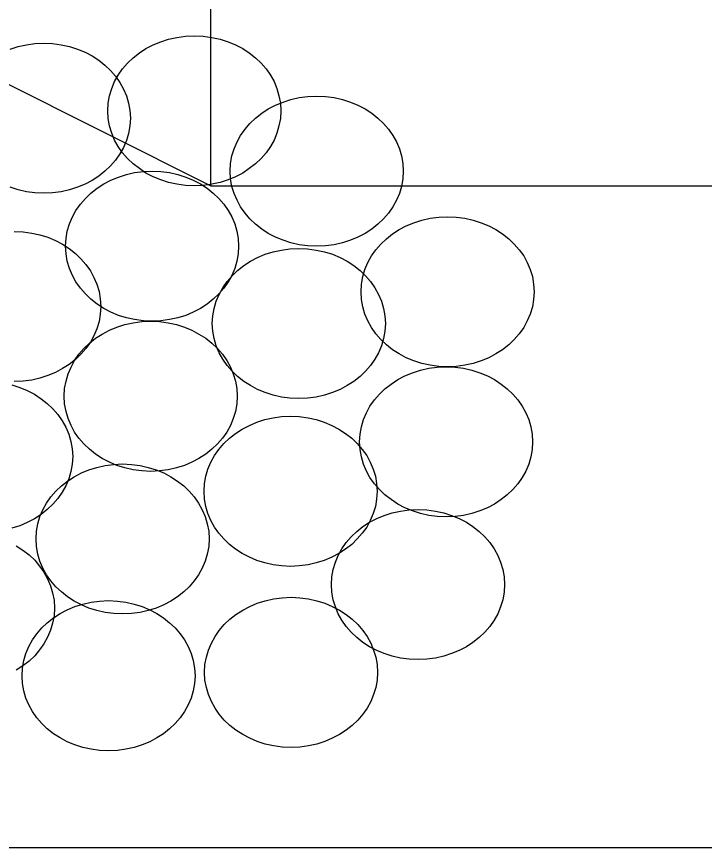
# Model space of a CAD drawing. Extents: x 1578769 to 1579225, y 724002 to 724828.
# Drawn here: x 1578851.403 to 1578852.459, y 724452.474 to 724453.75 of the extents above; entities that cross this region are included whole.
import ezdxf

# ---------------------------------------------------------------- set-up
doc = ezdxf.new("R2010")
doc.units = 0
for name, color, linetype in [('1', 7, 'Continuous'), ('Old_Level_1', 7, 'Continuous'), ('Old_Level_41', 7, 'Continuous'), ('R_Fin Surface', 7, 'Continuous')]:
    doc.layers.add(name, color=color, linetype=linetype)

msp = doc.modelspace()

# ---------------------------------------------------------------- linework, layer by layer
at = {"layer": '1'}
msp.add_line((1578851.7014, 724453.4898), (1578851.7014, 724461.1985), dxfattribs=at)
at = {"layer": 'Old_Level_1'}
for points in [[(1578851.543, 724453.6049), (1578851.5437, 724453.6167), (1578851.5456, 724453.628), (1578851.5489, 724453.6392), (1578851.5533, 724453.6497), (1578851.559, 724453.6598), (1578851.5655, 724453.6692), (1578851.5732, 724453.6781), (1578851.5819, 724453.6862), (1578851.5914, 724453.6937), (1578851.6014, 724453.7005), (1578851.6126, 724453.7061), (1578851.6242, 724453.711), (1578851.6362, 724453.7149), (1578851.6491, 724453.7177), (1578851.6622, 724453.7195), (1578851.6758, 724453.7201), (1578851.6894, 724453.7195), (1578851.7025, 724453.7177), (1578851.7154, 724453.7149), (1578851.7276, 724453.711), (1578851.7392, 724453.7061), (1578851.7502, 724453.7005), (1578851.7602, 724453.6937), (1578851.7699, 724453.6862), (1578851.7784, 724453.6781), (1578851.786, 724453.6692), (1578851.7926, 724453.6598), (1578851.7983, 724453.6497), (1578851.8027, 724453.6392), (1578851.8059, 724453.628), (1578851.8081, 724453.6167), (1578851.8088, 724453.6049), (1578851.8081, 724453.593), (1578851.8059, 724453.5817), (1578851.8027, 724453.5705), (1578851.7983, 724453.56), (1578851.7926, 724453.55), (1578851.786, 724453.5405), (1578851.7784, 724453.5316), (1578851.7699, 724453.5235), (1578851.7602, 724453.5161), (1578851.7502, 724453.5093), (1578851.7392, 724453.5036), (1578851.7276, 724453.4988), (1578851.7154, 724453.4948), (1578851.7025, 724453.492), (1578851.6894, 724453.4902), (1578851.6758, 724453.4896), (1578851.6622, 724453.4902), (1578851.6491, 724453.492), (1578851.6362, 724453.4948), (1578851.6242, 724453.4988), (1578851.6126, 724453.5036), (1578851.6014, 724453.5093), (1578851.5914, 724453.5161), (1578851.5819, 724453.5235), (1578851.5732, 724453.5316), (1578851.5655, 724453.5405), (1578851.559, 724453.55), (1578851.5533, 724453.56), (1578851.5489, 724453.5705), (1578851.5456, 724453.5817), (1578851.5437, 724453.593), (1578851.543, 724453.6049), (1578851.543, 724453.6049)], [(1578851.3929, 724453.6998), (1578851.405, 724453.7035), (1578851.4179, 724453.7064), (1578851.431, 724453.7081), (1578851.4446, 724453.7088), (1578851.4581, 724453.7081), (1578851.4713, 724453.7064), (1578851.4842, 724453.7035), (1578851.4962, 724453.6998), (1578851.508, 724453.695), (1578851.5189, 724453.6891), (1578851.529, 724453.6825), (1578851.5386, 724453.6751), (1578851.5472, 724453.6668), (1578851.5548, 724453.658), (1578851.5614, 724453.6484), (1578851.5671, 724453.6383), (1578851.5714, 724453.6278), (1578851.5747, 724453.6167), (1578851.5767, 724453.6053), (1578851.5776, 724453.5935), (1578851.5767, 724453.5819), (1578851.5747, 724453.5703), (1578851.5714, 724453.5594), (1578851.5671, 724453.5486), (1578851.5614, 724453.5386), (1578851.5548, 724453.5292), (1578851.5472, 724453.5202), (1578851.5386, 724453.5121), (1578851.529, 724453.5047), (1578851.5189, 724453.4981), (1578851.508, 724453.4922), (1578851.4962, 724453.4874), (1578851.4842, 724453.4835), (1578851.4713, 724453.4806), (1578851.4581, 724453.4789), (1578851.4446, 724453.4784), (1578851.431, 724453.4789), (1578851.4179, 724453.4806), (1578851.405, 724453.4835), (1578851.3929, 724453.4874)], [(1578851.7309, 724453.5123), (1578851.7316, 724453.5239), (1578851.7335, 724453.5355), (1578851.7368, 724453.5465), (1578851.7414, 724453.557), (1578851.7469, 724453.5672), (1578851.7537, 724453.5766), (1578851.7613, 724453.5856), (1578851.7699, 724453.5937), (1578851.7793, 724453.6011), (1578851.7895, 724453.6077), (1578851.8005, 724453.6136), (1578851.8121, 724453.6184), (1578851.8243, 724453.6224), (1578851.837, 724453.6252), (1578851.8501, 724453.627), (1578851.8639, 724453.6274), (1578851.8775, 724453.627), (1578851.8906, 724453.6252), (1578851.9033, 724453.6224), (1578851.9155, 724453.6184), (1578851.9271, 724453.6136), (1578851.9381, 724453.6077), (1578851.9484, 724453.6011), (1578851.9578, 724453.5937), (1578851.9663, 724453.5856), (1578851.9739, 724453.5766), (1578851.9807, 724453.5672), (1578851.9862, 724453.557), (1578851.9908, 724453.5465), (1578851.9941, 724453.5355), (1578851.996, 724453.5239), (1578851.9967, 724453.5123), (1578851.996, 724453.5005), (1578851.9941, 724453.4889), (1578851.9908, 724453.478), (1578851.9862, 724453.4675), (1578851.9807, 724453.4572), (1578851.9739, 724453.4478), (1578851.9663, 724453.439), (1578851.9578, 724453.4307), (1578851.9484, 724453.4233), (1578851.9381, 724453.4167), (1578851.9271, 724453.4108), (1578851.9155, 724453.406), (1578851.9033, 724453.4021), (1578851.8906, 724453.3992), (1578851.8775, 724453.3975), (1578851.8639, 724453.397), (1578851.8501, 724453.3975), (1578851.837, 724453.3992), (1578851.8243, 724453.4021), (1578851.8121, 724453.406), (1578851.8005, 724453.4108), (1578851.7895, 724453.4167), (1578851.7793, 724453.4233), (1578851.7699, 724453.4307), (1578851.7613, 724453.439), (1578851.7537, 724453.4478), (1578851.7469, 724453.4572), (1578851.7414, 724453.4675), (1578851.7368, 724453.478), (1578851.7335, 724453.4889), (1578851.7316, 724453.5005), (1578851.7309, 724453.5123), (1578851.7309, 724453.5123)], [(1578851.478, 724453.397), (1578851.4787, 724453.4089), (1578851.4807, 724453.4202), (1578851.484, 724453.4312), (1578851.4885, 724453.4419), (1578851.494, 724453.452), (1578851.5008, 724453.4614), (1578851.5084, 724453.4703), (1578851.517, 724453.4784), (1578851.5264, 724453.4859), (1578851.5367, 724453.4926), (1578851.5476, 724453.4983), (1578851.5592, 724453.5031), (1578851.5714, 724453.5071), (1578851.5841, 724453.5099), (1578851.5975, 724453.5117), (1578851.611, 724453.5123), (1578851.6246, 724453.5117), (1578851.6377, 724453.5099), (1578851.6504, 724453.5071), (1578851.6627, 724453.5031), (1578851.6743, 724453.4983), (1578851.6852, 724453.4926), (1578851.6955, 724453.4859), (1578851.7049, 724453.4784), (1578851.7134, 724453.4703), (1578851.7211, 724453.4614), (1578851.7279, 724453.452), (1578851.7335, 724453.4419), (1578851.7379, 724453.4312), (1578851.7412, 724453.4202), (1578851.7432, 724453.4089), (1578851.7438, 724453.397), (1578851.7432, 724453.3852), (1578851.7412, 724453.3739), (1578851.7379, 724453.3627), (1578851.7335, 724453.3522), (1578851.7279, 724453.3421), (1578851.7211, 724453.3325), (1578851.7134, 724453.3238), (1578851.7049, 724453.3155), (1578851.6955, 724453.308), (1578851.6852, 724453.3015), (1578851.6743, 724453.2958), (1578851.6627, 724453.2907), (1578851.6504, 724453.287), (1578851.6377, 724453.2842), (1578851.6246, 724453.2824), (1578851.611, 724453.2818), (1578851.5975, 724453.2824), (1578851.5841, 724453.2842), (1578851.5714, 724453.287), (1578851.5592, 724453.2907), (1578851.5476, 724453.2958), (1578851.5367, 724453.3015), (1578851.5264, 724453.308), (1578851.517, 724453.3155), (1578851.5084, 724453.3238), (1578851.5008, 724453.3325), (1578851.494, 724453.3421), (1578851.4885, 724453.3522), (1578851.484, 724453.3627), (1578851.4807, 724453.3739), (1578851.4787, 724453.3852), (1578851.478, 724453.397), (1578851.478, 724453.397)], [(1578851.9319, 724453.3271), (1578851.9326, 724453.3386), (1578851.9346, 724453.3502), (1578851.9379, 724453.3612), (1578851.9424, 724453.3719), (1578851.9479, 724453.382), (1578851.9547, 724453.3914), (1578851.9624, 724453.4003), (1578851.9709, 724453.4084), (1578851.9803, 724453.4159), (1578851.9906, 724453.4224), (1578852.0015, 724453.4283), (1578852.0131, 724453.4331), (1578852.0254, 724453.4371), (1578852.038, 724453.4399), (1578852.0512, 724453.4417), (1578852.0647, 724453.4421), (1578852.0783, 724453.4417), (1578852.0916, 724453.4399), (1578852.1043, 724453.4371), (1578852.1166, 724453.4331), (1578852.1282, 724453.4283), (1578852.1391, 724453.4224), (1578852.1494, 724453.4159), (1578852.1588, 724453.4084), (1578852.1673, 724453.4003), (1578852.175, 724453.3914), (1578852.1818, 724453.382), (1578852.1872, 724453.3719), (1578852.1918, 724453.3612), (1578852.1951, 724453.3502), (1578852.1971, 724453.3386), (1578852.1977, 724453.3271), (1578852.1971, 724453.3152), (1578852.1951, 724453.3036), (1578852.1918, 724453.2927), (1578852.1872, 724453.2822), (1578852.1818, 724453.2721), (1578852.175, 724453.2625), (1578852.1673, 724453.2538), (1578852.1588, 724453.2455), (1578852.1494, 724453.238), (1578852.1391, 724453.2315), (1578852.1282, 724453.2255), (1578852.1166, 724453.2207), (1578852.1043, 724453.2168), (1578852.0916, 724453.2142), (1578852.0783, 724453.2124), (1578852.0647, 724453.2118), (1578852.0512, 724453.2124), (1578852.038, 724453.2142), (1578852.0254, 724453.2168), (1578852.0131, 724453.2207), (1578852.0015, 724453.2255), (1578851.9906, 724453.2315), (1578851.9803, 724453.238), (1578851.9709, 724453.2455), (1578851.9624, 724453.2538), (1578851.9547, 724453.2625), (1578851.9479, 724453.2721), (1578851.9424, 724453.2822), (1578851.9379, 724453.2927), (1578851.9346, 724453.3036), (1578851.9326, 724453.3152), (1578851.9319, 724453.3271), (1578851.9319, 724453.3271)], [(1578851.3993, 724453.4196), (1578851.4129, 724453.4189), (1578851.426, 724453.4172), (1578851.4387, 724453.4143), (1578851.4509, 724453.4106), (1578851.4625, 724453.4056), (1578851.4735, 724453.3999), (1578851.4837, 724453.3933), (1578851.4931, 724453.3859), (1578851.5017, 724453.3776), (1578851.5093, 724453.3688), (1578851.5161, 724453.3592), (1578851.5216, 724453.3491), (1578851.5262, 724453.3386), (1578851.5294, 724453.3275), (1578851.5314, 724453.3161), (1578851.5321, 724453.3043), (1578851.5314, 724453.2925), (1578851.5294, 724453.2811), (1578851.5262, 724453.2702), (1578851.5216, 724453.2595), (1578851.5161, 724453.2494), (1578851.5093, 724453.24), (1578851.5017, 724453.231), (1578851.4931, 724453.2229), (1578851.4837, 724453.2155), (1578851.4735, 724453.2089), (1578851.4625, 724453.203), (1578851.4509, 724453.1982), (1578851.4387, 724453.1943), (1578851.426, 724453.1914), (1578851.4129, 724453.1897), (1578851.3993, 724453.1892)], [(1578851.7033, 724453.2782), (1578851.7042, 724453.29), (1578851.7062, 724453.3014), (1578851.7095, 724453.3125), (1578851.7138, 724453.323), (1578851.7195, 724453.3331), (1578851.7261, 724453.3427), (1578851.7338, 724453.3515), (1578851.7423, 724453.3598), (1578851.7519, 724453.3672), (1578851.762, 724453.3738), (1578851.7729, 724453.3795), (1578851.7847, 724453.3845), (1578851.7968, 724453.3882), (1578851.8097, 724453.3911), (1578851.8228, 724453.3928), (1578851.8364, 724453.3935), (1578851.8499, 724453.3928), (1578851.863, 724453.3911), (1578851.8759, 724453.3882), (1578851.888, 724453.3845), (1578851.8998, 724453.3795), (1578851.9107, 724453.3738), (1578851.9208, 724453.3672), (1578851.9304, 724453.3598), (1578851.9389, 724453.3515), (1578851.9466, 724453.3427), (1578851.9532, 724453.3331), (1578851.9589, 724453.323), (1578851.9632, 724453.3125), (1578851.9665, 724453.3014), (1578851.9685, 724453.29), (1578851.9694, 724453.2782), (1578851.9685, 724453.2664), (1578851.9665, 724453.255), (1578851.9632, 724453.2441), (1578851.9589, 724453.2334), (1578851.9532, 724453.2233), (1578851.9466, 724453.2139), (1578851.9389, 724453.2049), (1578851.9304, 724453.1968), (1578851.9208, 724453.1894), (1578851.9107, 724453.1828), (1578851.8998, 724453.1769), (1578851.888, 724453.1721), (1578851.8759, 724453.1682), (1578851.863, 724453.1653), (1578851.8499, 724453.1636), (1578851.8364, 724453.1631), (1578851.8228, 724453.1636), (1578851.8097, 724453.1653), (1578851.7968, 724453.1682), (1578851.7847, 724453.1721), (1578851.7729, 724453.1769), (1578851.762, 724453.1828), (1578851.7519, 724453.1894), (1578851.7423, 724453.1968), (1578851.7338, 724453.2049), (1578851.7261, 724453.2139), (1578851.7195, 724453.2233), (1578851.7138, 724453.2334), (1578851.7095, 724453.2441), (1578851.7062, 724453.255), (1578851.7042, 724453.2664), (1578851.7033, 724453.2782), (1578851.7033, 724453.2782)], [(1578851.4759, 724453.1665), (1578851.4765, 724453.1783), (1578851.4787, 724453.1897), (1578851.482, 724453.2008), (1578851.4864, 724453.2113), (1578851.492, 724453.2214), (1578851.4986, 724453.231), (1578851.5063, 724453.2398), (1578851.5148, 724453.2481), (1578851.5242, 724453.2555), (1578851.5345, 724453.2621), (1578851.5454, 724453.2678), (1578851.557, 724453.2728), (1578851.5693, 724453.2765), (1578851.5819, 724453.2794), (1578851.5953, 724453.2811), (1578851.6088, 724453.2818), (1578851.6224, 724453.2811), (1578851.6355, 724453.2794), (1578851.6482, 724453.2765), (1578851.6605, 724453.2728), (1578851.6721, 724453.2678), (1578851.683, 724453.2621), (1578851.6933, 724453.2555), (1578851.7027, 724453.2481), (1578851.7114, 724453.2398), (1578851.7191, 724453.231), (1578851.7257, 724453.2214), (1578851.7314, 724453.2113), (1578851.7357, 724453.2008), (1578851.739, 724453.1897), (1578851.741, 724453.1783), (1578851.7416, 724453.1665), (1578851.741, 724453.1547), (1578851.739, 724453.1433), (1578851.7357, 724453.1324), (1578851.7314, 724453.1216), (1578851.7257, 724453.1116), (1578851.7191, 724453.1022), (1578851.7114, 724453.0932), (1578851.7027, 724453.0851), (1578851.6933, 724453.0777), (1578851.683, 724453.0709), (1578851.6721, 724453.0652), (1578851.6605, 724453.0604), (1578851.6482, 724453.0565), (1578851.6355, 724453.0536), (1578851.6224, 724453.0519), (1578851.6088, 724453.0512), (1578851.5953, 724453.0519), (1578851.5819, 724453.0536), (1578851.5693, 724453.0565), (1578851.557, 724453.0604), (1578851.5454, 724453.0652), (1578851.5345, 724453.0709), (1578851.5242, 724453.0777), (1578851.5148, 724453.0851), (1578851.5063, 724453.0932), (1578851.4986, 724453.1022), (1578851.492, 724453.1116), (1578851.4864, 724453.1216), (1578851.482, 724453.1324), (1578851.4787, 724453.1433), (1578851.4765, 724453.1547), (1578851.4759, 724453.1665), (1578851.4759, 724453.1665)], [(1578851.9298, 724453.0965), (1578851.9304, 724453.1083), (1578851.9324, 724453.1197), (1578851.9357, 724453.1308), (1578851.9403, 724453.1413), (1578851.9457, 724453.1514), (1578851.9525, 724453.1608), (1578851.9602, 724453.1698), (1578851.9687, 724453.1779), (1578851.9781, 724453.1853), (1578851.9884, 724453.1921), (1578851.9993, 724453.1978), (1578852.0109, 724453.2026), (1578852.0232, 724453.2065), (1578852.0359, 724453.2094), (1578852.049, 724453.2111), (1578852.0625, 724453.2118), (1578852.0763, 724453.2111), (1578852.0894, 724453.2094), (1578852.1021, 724453.2065), (1578852.1144, 724453.2026), (1578852.126, 724453.1978), (1578852.1369, 724453.1921), (1578852.1472, 724453.1853), (1578852.1566, 724453.1779), (1578852.1651, 724453.1698), (1578852.1728, 724453.1608), (1578852.1796, 724453.1514), (1578852.185, 724453.1413), (1578852.1896, 724453.1308), (1578852.1929, 724453.1197), (1578852.1949, 724453.1083), (1578852.1955, 724453.0965), (1578852.1949, 724453.0847), (1578852.1929, 724453.0733), (1578852.1896, 724453.0621), (1578852.185, 724453.0516), (1578852.1796, 724453.0416), (1578852.1728, 724453.0322), (1578852.1651, 724453.0232), (1578852.1566, 724453.0151), (1578852.1472, 724453.0077), (1578852.1369, 724453.0009), (1578852.126, 724452.9952), (1578852.1144, 724452.9904), (1578852.1021, 724452.9865), (1578852.0894, 724452.9836), (1578852.0763, 724452.9819), (1578852.0625, 724452.9812), (1578852.049, 724452.9819), (1578852.0359, 724452.9836), (1578852.0232, 724452.9865), (1578852.0109, 724452.9904), (1578851.9993, 724452.9952), (1578851.9884, 724453.0009), (1578851.9781, 724453.0077), (1578851.9687, 724453.0151), (1578851.9602, 724453.0232), (1578851.9525, 724453.0322), (1578851.9457, 724453.0416), (1578851.9403, 724453.0516), (1578851.9357, 724453.0621), (1578851.9324, 724453.0733), (1578851.9304, 724453.0847), (1578851.9298, 724453.0965), (1578851.9298, 724453.0965)], [(1578851.3956, 724453.184), (1578851.4076, 724453.1801), (1578851.4192, 724453.1752), (1578851.4303, 724453.1696), (1578851.4404, 724453.1628), (1578851.4498, 724453.1553), (1578851.4586, 724453.1472), (1578851.4662, 724453.1383), (1578851.4728, 724453.1289), (1578851.4785, 724453.1188), (1578851.4828, 724453.1081), (1578851.4861, 724453.0971), (1578851.4881, 724453.0858), (1578851.489, 724453.074), (1578851.4881, 724453.0621), (1578851.4861, 724453.0508), (1578851.4828, 724453.0396), (1578851.4785, 724453.0291), (1578851.4728, 724453.019), (1578851.4662, 724453.0094), (1578851.4586, 724453.0007), (1578851.4498, 724452.9924), (1578851.4404, 724452.9849), (1578851.4303, 724452.9784), (1578851.4192, 724452.9727), (1578851.4076, 724452.9676), (1578851.3956, 724452.9639)], [(1578851.6908, 724453.0205), (1578851.6915, 724453.0323), (1578851.6934, 724453.0437), (1578851.6967, 724453.0547), (1578851.7013, 724453.0654), (1578851.7068, 724453.0754), (1578851.7135, 724453.0848), (1578851.7212, 724453.0938), (1578851.7297, 724453.1019), (1578851.7391, 724453.1093), (1578851.7494, 724453.1161), (1578851.7604, 724453.1218), (1578851.7719, 724453.1266), (1578851.7842, 724453.1306), (1578851.7969, 724453.1334), (1578851.81, 724453.1352), (1578851.8236, 724453.1358), (1578851.8371, 724453.1352), (1578851.8505, 724453.1334), (1578851.8632, 724453.1306), (1578851.8754, 724453.1266), (1578851.887, 724453.1218), (1578851.8979, 724453.1161), (1578851.9082, 724453.1093), (1578851.9176, 724453.1019), (1578851.9262, 724453.0938), (1578851.9338, 724453.0848), (1578851.9406, 724453.0754), (1578851.9461, 724453.0654), (1578851.9507, 724453.0547), (1578851.954, 724453.0437), (1578851.9559, 724453.0323), (1578851.9566, 724453.0205), (1578851.9559, 724453.0087), (1578851.954, 724452.9973), (1578851.9507, 724452.9862), (1578851.9461, 724452.9757), (1578851.9406, 724452.9656), (1578851.9338, 724452.956), (1578851.9262, 724452.9473), (1578851.9176, 724452.9389), (1578851.9082, 724452.9315), (1578851.8979, 724452.9249), (1578851.887, 724452.9193), (1578851.8754, 724452.9142), (1578851.8632, 724452.9105), (1578851.8505, 724452.9077), (1578851.8371, 724452.9059), (1578851.8236, 724452.9053), (1578851.81, 724452.9059), (1578851.7969, 724452.9077), (1578851.7842, 724452.9105), (1578851.7719, 724452.9142), (1578851.7604, 724452.9193), (1578851.7494, 724452.9249), (1578851.7391, 724452.9315), (1578851.7297, 724452.9389), (1578851.7212, 724452.9473), (1578851.7135, 724452.956), (1578851.7068, 724452.9656), (1578851.7013, 724452.9757), (1578851.6967, 724452.9862), (1578851.6934, 724452.9973), (1578851.6915, 724453.0087), (1578851.6908, 724453.0205), (1578851.6908, 724453.0205)], [(1578851.4328, 724452.9473), (1578851.4334, 724452.9591), (1578851.4354, 724452.9705), (1578851.4387, 724452.9816), (1578851.443, 724452.9921), (1578851.4487, 724453.0022), (1578851.4553, 724453.0118), (1578851.463, 724453.0206), (1578851.4717, 724453.0289), (1578851.4811, 724453.0363), (1578851.4914, 724453.0429), (1578851.5023, 724453.0488), (1578851.5139, 724453.0536), (1578851.5262, 724453.0573), (1578851.5389, 724453.0602), (1578851.552, 724453.0619), (1578851.5655, 724453.0626), (1578851.5791, 724453.0619), (1578851.5924, 724453.0602), (1578851.6051, 724453.0573), (1578851.6174, 724453.0536), (1578851.629, 724453.0488), (1578851.6399, 724453.0429), (1578851.6502, 724453.0363), (1578851.6596, 724453.0289), (1578851.6681, 724453.0206), (1578851.6758, 724453.0118), (1578851.6823, 724453.0022), (1578851.688, 724452.9921), (1578851.6924, 724452.9816), (1578851.6957, 724452.9705), (1578851.6979, 724452.9591), (1578851.6985, 724452.9473), (1578851.6979, 724452.9357), (1578851.6957, 724452.9241), (1578851.6924, 724452.9132), (1578851.688, 724452.9025), (1578851.6823, 724452.8924), (1578851.6758, 724452.883), (1578851.6681, 724452.874), (1578851.6596, 724452.8659), (1578851.6502, 724452.8585), (1578851.6399, 724452.8519), (1578851.629, 724452.846), (1578851.6174, 724452.8412), (1578851.6051, 724452.8373), (1578851.5924, 724452.8344), (1578851.5791, 724452.8327), (1578851.5655, 724452.8322), (1578851.552, 724452.8327), (1578851.5389, 724452.8344), (1578851.5262, 724452.8373), (1578851.5139, 724452.8412), (1578851.5023, 724452.846), (1578851.4914, 724452.8519), (1578851.4811, 724452.8585), (1578851.4717, 724452.8659), (1578851.463, 724452.874), (1578851.4553, 724452.883), (1578851.4487, 724452.8924), (1578851.443, 724452.9025), (1578851.4387, 724452.9132), (1578851.4354, 724452.9241), (1578851.4334, 724452.9357), (1578851.4328, 724452.9473), (1578851.4328, 724452.9473)], [(1578851.8864, 724452.8773), (1578851.8871, 724452.8891), (1578851.8893, 724452.9005), (1578851.8926, 724452.9116), (1578851.8969, 724452.9221), (1578851.9026, 724452.9322), (1578851.9092, 724452.9418), (1578851.9169, 724452.9506), (1578851.9254, 724452.9589), (1578851.9348, 724452.9663), (1578851.9451, 724452.9729), (1578851.956, 724452.9786), (1578851.9676, 724452.9836), (1578851.9799, 724452.9873), (1578851.9925, 724452.9902), (1578852.0059, 724452.9919), (1578852.0195, 724452.9926), (1578852.033, 724452.9919), (1578852.0461, 724452.9902), (1578852.059, 724452.9873), (1578852.0711, 724452.9836), (1578852.0827, 724452.9786), (1578852.0938, 724452.9729), (1578852.1039, 724452.9663), (1578852.1133, 724452.9589), (1578852.122, 724452.9506), (1578852.1297, 724452.9418), (1578852.1363, 724452.9322), (1578852.1419, 724452.9221), (1578852.1463, 724452.9116), (1578852.1496, 724452.9005), (1578852.1516, 724452.8891), (1578852.1522, 724452.8773), (1578852.1516, 724452.8655), (1578852.1496, 724452.8541), (1578852.1463, 724452.8432), (1578852.1419, 724452.8325), (1578852.1363, 724452.8224), (1578852.1297, 724452.813), (1578852.122, 724452.804), (1578852.1133, 724452.7959), (1578852.1039, 724452.7885), (1578852.0938, 724452.7817), (1578852.0827, 724452.776), (1578852.0711, 724452.7712), (1578852.059, 724452.7673), (1578852.0461, 724452.7644), (1578852.033, 724452.7627), (1578852.0195, 724452.762), (1578852.0059, 724452.7627), (1578851.9925, 724452.7644), (1578851.9799, 724452.7673), (1578851.9676, 724452.7712), (1578851.956, 724452.776), (1578851.9451, 724452.7817), (1578851.9348, 724452.7885), (1578851.9254, 724452.7959), (1578851.9169, 724452.804), (1578851.9092, 724452.813), (1578851.9026, 724452.8224), (1578851.8969, 724452.8325), (1578851.8926, 724452.8432), (1578851.8893, 724452.8541), (1578851.8871, 724452.8655), (1578851.8864, 724452.8773), (1578851.8864, 724452.8773)], [(1578851.4023, 724452.9369), (1578851.4126, 724452.9303), (1578851.422, 724452.9229), (1578851.4306, 724452.9146), (1578851.4382, 724452.9058), (1578851.4448, 724452.8962), (1578851.4505, 724452.8861), (1578851.4548, 724452.8756), (1578851.4581, 724452.8645), (1578851.4603, 724452.8531), (1578851.461, 724452.8413), (1578851.4603, 724452.8295), (1578851.4581, 724452.8181), (1578851.4548, 724452.8072), (1578851.4505, 724452.7965), (1578851.4448, 724452.7864), (1578851.4382, 724452.777), (1578851.4306, 724452.768), (1578851.422, 724452.7599), (1578851.4126, 724452.7525), (1578851.4023, 724452.7457)], [(1578851.6915, 724452.7425), (1578851.6921, 724452.7543), (1578851.6943, 724452.7657), (1578851.6976, 724452.7768), (1578851.702, 724452.7873), (1578851.7076, 724452.7974), (1578851.7142, 724452.807), (1578851.7218, 724452.8158), (1578851.7304, 724452.8241), (1578851.7398, 724452.8315), (1578851.7501, 724452.8381), (1578851.761, 724452.8437), (1578851.7726, 724452.8488), (1578851.7848, 724452.8525), (1578851.7975, 724452.8553), (1578851.8109, 724452.8571), (1578851.8245, 724452.8578), (1578851.838, 724452.8571), (1578851.8511, 724452.8553), (1578851.8638, 724452.8525), (1578851.8761, 724452.8488), (1578851.8877, 724452.8437), (1578851.8986, 724452.8381), (1578851.9089, 724452.8315), (1578851.9183, 724452.8241), (1578851.927, 724452.8158), (1578851.9347, 724452.807), (1578851.9413, 724452.7974), (1578851.9469, 724452.7873), (1578851.9513, 724452.7768), (1578851.9546, 724452.7657), (1578851.9566, 724452.7543), (1578851.9572, 724452.7425), (1578851.9566, 724452.7307), (1578851.9546, 724452.7193), (1578851.9513, 724452.7083), (1578851.9469, 724452.6976), (1578851.9413, 724452.6876), (1578851.9347, 724452.6782), (1578851.927, 724452.6692), (1578851.9183, 724452.6611), (1578851.9089, 724452.6537), (1578851.8986, 724452.6469), (1578851.8877, 724452.6412), (1578851.8761, 724452.6364), (1578851.8638, 724452.6324), (1578851.8511, 724452.6296), (1578851.838, 724452.6278), (1578851.8245, 724452.6272), (1578851.8109, 724452.6278), (1578851.7975, 724452.6296), (1578851.7848, 724452.6324), (1578851.7726, 724452.6364), (1578851.761, 724452.6412), (1578851.7501, 724452.6469), (1578851.7398, 724452.6537), (1578851.7304, 724452.6611), (1578851.7218, 724452.6692), (1578851.7142, 724452.6782), (1578851.7076, 724452.6876), (1578851.702, 724452.6976), (1578851.6976, 724452.7083), (1578851.6943, 724452.7193), (1578851.6921, 724452.7307), (1578851.6915, 724452.7425), (1578851.6915, 724452.7425)], [(1578851.4111, 724452.7373), (1578851.4118, 724452.7491), (1578851.4137, 724452.7605), (1578851.417, 724452.7714), (1578851.4216, 724452.7821), (1578851.4271, 724452.7922), (1578851.4339, 724452.8016), (1578851.4415, 724452.8106), (1578851.45, 724452.8187), (1578851.4594, 724452.8261), (1578851.4697, 724452.8329), (1578851.4807, 724452.8386), (1578851.4923, 724452.8434), (1578851.5045, 724452.8473), (1578851.5172, 724452.8502), (1578851.5303, 724452.8519), (1578851.5439, 724452.8526), (1578851.5577, 724452.8519), (1578851.5708, 724452.8502), (1578851.5835, 724452.8473), (1578851.5957, 724452.8434), (1578851.6073, 724452.8386), (1578851.6183, 724452.8329), (1578851.6285, 724452.8261), (1578851.6379, 724452.8187), (1578851.6465, 724452.8106), (1578851.6541, 724452.8016), (1578851.6609, 724452.7922), (1578851.6664, 724452.7821), (1578851.671, 724452.7714), (1578851.6743, 724452.7605), (1578851.6762, 724452.7491), (1578851.6769, 724452.7373), (1578851.6762, 724452.7255), (1578851.6743, 724452.7141), (1578851.671, 724452.703), (1578851.6664, 724452.6925), (1578851.6609, 724452.6824), (1578851.6541, 724452.6728), (1578851.6465, 724452.664), (1578851.6379, 724452.6557), (1578851.6285, 724452.6483), (1578851.6183, 724452.6417), (1578851.6073, 724452.636), (1578851.5957, 724452.631), (1578851.5835, 724452.6273), (1578851.5708, 724452.6244), (1578851.5577, 724452.6227), (1578851.5439, 724452.622), (1578851.5303, 724452.6227), (1578851.5172, 724452.6244), (1578851.5045, 724452.6273), (1578851.4923, 724452.631), (1578851.4807, 724452.636), (1578851.4697, 724452.6417), (1578851.4594, 724452.6483), (1578851.45, 724452.6557), (1578851.4415, 724452.664), (1578851.4339, 724452.6728), (1578851.4271, 724452.6824), (1578851.4216, 724452.6925), (1578851.417, 724452.703), (1578851.4137, 724452.7141), (1578851.4118, 724452.7255), (1578851.4111, 724452.7373), (1578851.4111, 724452.7373)]]:
    msp.add_lwpolyline(points, dxfattribs=at)
at = {"layer": 'Old_Level_41'}
msp.add_lwpolyline([(1578821.2303, 724452.4737), (1578921.2303, 724452.4737)], dxfattribs=at)
at = {"layer": 'R_Fin Surface'}
for p, q in [((1578845.6445, 724456.5182), (1578851.7014, 724453.4898)), ((1578845.6445, 724456.5182), (1578851.7014, 724453.4898)), ((1578851.7014, 724453.4898), (1578861.7014, 724453.4898)), ((1578851.7014, 724453.4898), (1578861.7014, 724453.4898))]:
    msp.add_line(p, q, dxfattribs=at)

doc.saveas('drawing.dxf')
